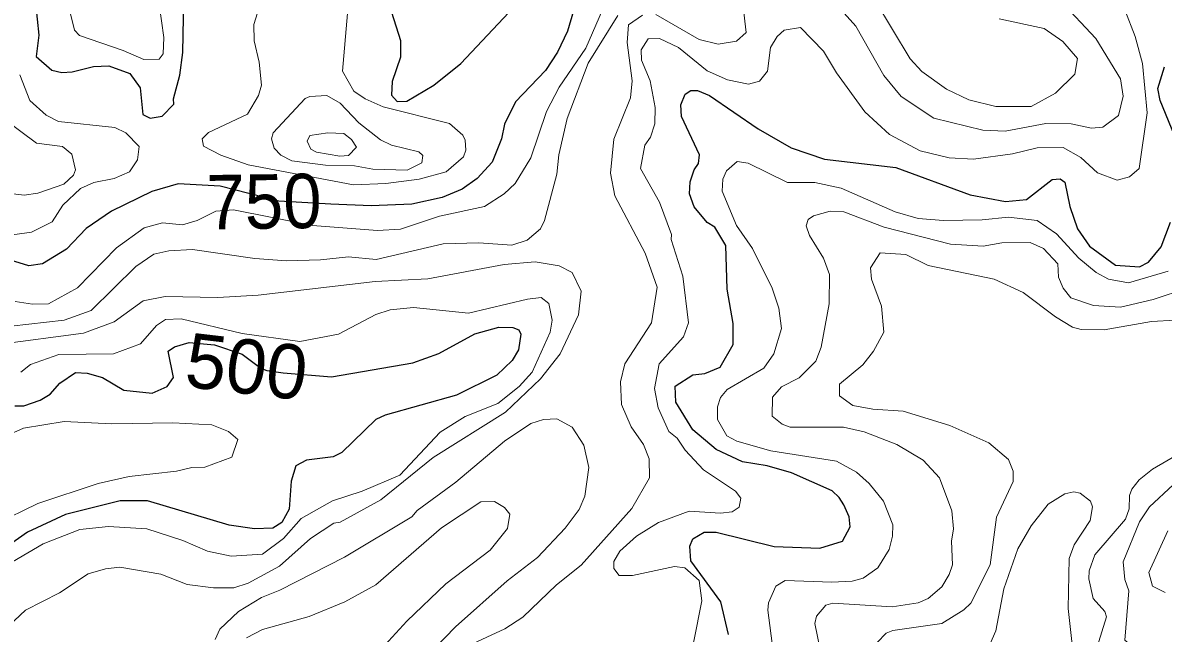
# Model space of a CAD drawing. Extents: x 763.2 to 816.8, y 7896.5 to 7952.7.
# Drawn here: x 765.256 to 768.614, y 7904.224 to 7906.02 of the extents above; entities that cross this region are included whole.
import ezdxf
from ezdxf.enums import TextEntityAlignment as Align

# ---------------------------------------------------------------- set-up
doc = ezdxf.new("R2010")
doc.units = 0
doc.header["$LTSCALE"] = 0.064
doc.layers.add('1', color=7, linetype='Continuous', lineweight=25)
doc.layers.add('2', color=7, linetype='Continuous', lineweight=13)
doc.layers.add('61', color=7, linetype='Continuous')

msp = doc.modelspace()

# ---------------------------------------------------------------- linework, layer by layer
at = {"layer": '1'}
for points in [[(766.9004, 7906.133), (766.8595, 7905.9958), (766.8301, 7905.934), (766.7949, 7905.8801), (766.7064, 7905.7879), (766.6744, 7905.7223), (766.6654, 7905.6794), (766.6379, 7905.6102), (766.594, 7905.5625), (766.5495, 7905.531), (766.4914, 7905.5065), (766.4017, 7905.4864), (766.282, 7905.4814), (766.1634, 7905.4862), (766.0095, 7905.4952), (765.8374, 7905.5397), (765.7134, 7905.5468), (765.636, 7905.5243), (765.5169, 7905.4664), (765.4427, 7905.4149), (765.3845, 7905.3542), (765.3137, 7905.3109), (765.2737, 7905.3055), (765.121, 7905.3525)], [(766.3146, 7906.1392), (766.3681, 7905.9687), (766.368, 7905.9193), (766.3436, 7905.8478), (766.3416, 7905.807), (766.3587, 7905.7891), (766.3872, 7905.7903), (766.4664, 7905.8366), (766.5461, 7905.901), (766.7029, 7906.0673)], [(765.293, 7906.0785), (765.3033, 7905.9845), (765.2951, 7905.9213), (765.342, 7905.8812), (765.3706, 7905.8744), (765.4011, 7905.8757), (765.4643, 7905.892), (765.5092, 7905.8938), (765.5715, 7905.8712), (765.6019, 7905.8287), (765.6095, 7905.7506), (765.6315, 7905.7395), (765.6663, 7905.7456), (765.7006, 7905.7812), (765.6997, 7905.7966), (765.7189, 7905.8668), (765.7272, 7905.9332), (765.7306, 7906.0876)], [(768.647, 7905.6884), (768.605, 7905.792), (768.5985, 7905.8272), (768.6181, 7905.8905)], [(767.3344, 7904.2201), (767.311, 7904.3166), (767.2232, 7904.4374), (767.2198, 7904.4804), (767.2289, 7904.5022), (767.2623, 7904.5213), (767.2976, 7904.5215), (767.4686, 7904.479), (767.6033, 7904.4739), (767.6701, 7904.4946), (767.6925, 7904.5373), (767.689, 7904.5666), (767.6733, 7904.6013), (767.6604, 7904.6234), (767.6391, 7904.6434), (767.5194, 7904.6955), (767.4479, 7904.7166), (767.3756, 7904.7282), (767.2982, 7904.7646), (767.2294, 7904.8223), (767.1789, 7904.9038), (767.1768, 7904.9507), (767.2287, 7904.9846), (767.2648, 7904.9882), (767.31, 7905.0069), (767.3476, 7905.0738), (767.3475, 7905.1353), (767.3297, 7905.2364), (767.3261, 7905.3646), (767.2938, 7905.4187), (767.2717, 7905.4326), (767.2333, 7905.479), (767.2196, 7905.5169), (767.2214, 7905.5526), (767.2328, 7905.588), (767.2455, 7905.6063), (767.249, 7905.632), (767.1956, 7905.7442), (767.1934, 7905.7787), (767.2063, 7905.8105), (767.2231, 7905.8209), (767.2425, 7905.8212), (767.2786, 7905.8066), (767.4214, 7905.7088), (767.5187, 7905.6523), (767.6172, 7905.6194), (767.8268, 7905.5948), (768.0453, 7905.514), (768.1499, 7905.4947), (768.2111, 7905.5007)], [(768.2111, 7905.5007), (768.2874, 7905.5596), (768.3104, 7905.5615), (768.3242, 7905.5519), (768.3394, 7905.4799), (768.362, 7905.4136)], [(768.362, 7905.4136), (768.3974, 7905.3635), (768.4736, 7905.3073), (768.5445, 7905.3022), (768.5708, 7905.3157), (768.6081, 7905.3614), (768.636, 7905.4336)], [(765.2325, 7904.8933), (765.2587, 7904.8931), (765.3072, 7904.9099), (765.3366, 7904.9275), (765.3652, 7904.9598), (765.4117, 7904.9914), (765.4452, 7904.9897), (765.4911, 7904.977), (765.5538, 7904.9389), (765.6369, 7904.9309), (765.6816, 7904.9503), (765.7003, 7904.9763), (765.6837, 7905.0543), (765.7027, 7905.067), (765.7463, 7905.08), (765.8208, 7905.0722), (765.9019, 7905.0456), (765.957, 7905.004), (765.9745, 7904.997), (766.0224, 7904.9904), (766.1649, 7904.9783), (766.405, 7905.0197), (766.4816, 7905.0467), (766.5875, 7905.1051), (766.6575, 7905.1245), (766.6991, 7905.1239), (766.7167, 7905.1173), (766.7227, 7905.104), (766.716, 7905.0577), (766.6972, 7905.0266), (766.6523, 7904.9836), (766.5332, 7904.9245), (766.3229, 7904.8659), (766.2953, 7904.853), (766.1958, 7904.7559), (766.1701, 7904.7433), (766.0915, 7904.7331), (766.0596, 7904.7169)], [(766.0596, 7904.7169), (766.0463, 7904.6718), (766.0409, 7904.5892), (766.0185, 7904.55), (765.9925, 7904.5335), (765.9384, 7904.5314)], [(765.9384, 7904.5314), (765.864, 7904.5417), (765.6228, 7904.6133), (765.5431, 7904.6135), (765.3823, 7904.573), (765.27, 7904.5215), (765.1264, 7904.4217)]]:
    msp.add_lwpolyline(points, dxfattribs=at)
at = {"layer": '2'}
for points in [[(765.6572, 7906.0757), (765.6714, 7905.9776), (765.6696, 7905.9292), (765.6574, 7905.9137), (765.6123, 7905.912), (765.5512, 7905.9393), (765.4234, 7905.9829), (765.4081, 7905.9986), (765.3754, 7906.1346)], [(765.9615, 7906.0974), (765.9364, 7906.0159), (765.9374, 7905.9676), (765.9521, 7905.9043), (765.9587, 7905.8373), (765.9504, 7905.8069), (765.9175, 7905.7511), (765.8024, 7905.6977), (765.7844, 7905.6787), (765.7883, 7905.6575), (765.839, 7905.6309), (765.9201, 7905.6023), (766.2302, 7905.544), (766.3254, 7905.5471), (766.4234, 7905.56), (766.5028, 7905.5816), (766.5536, 7905.626), (766.5604, 7905.6454), (766.5589, 7905.6754), (766.5518, 7905.6897), (766.513, 7905.7242), (766.317, 7905.7734), (766.2643, 7905.7963), (766.2306, 7905.8196), (766.1973, 7905.878), (766.2118, 7906.048)], [(767.2476, 7904.3788), (767.2058, 7904.4163), (767.1749, 7904.4203), (767.0518, 7904.3935), (767.0126, 7904.3936), (766.9964, 7904.4142), (766.9962, 7904.4352), (767.0137, 7904.465), (767.0632, 7904.51), (767.1281, 7904.5497), (767.218, 7904.5836), (767.3108, 7904.5775), (767.3452, 7904.5809), (767.3659, 7904.5945), (767.3702, 7904.6215), (767.3546, 7904.6421), (767.2605, 7904.7046), (767.2064, 7904.7631), (767.1829, 7904.7977), (767.1581, 7904.8179), (767.127, 7904.887), (767.116, 7904.9446), (767.1298, 7905.017), (767.2011, 7905.0958), (767.2158, 7905.1374), (767.1998, 7905.2752), (767.1657, 7905.3825), (767.1665, 7905.3973), (767.1309, 7905.4922), (767.075, 7905.5915), (767.0874, 7905.6602), (767.1047, 7905.6841), (767.1175, 7905.723), (767.1177, 7905.7709), (767.103, 7905.8497), (767.0783, 7905.9103), (767.077, 7905.9406), (767.0973, 7905.9729), (767.1311, 7905.9739), (767.1866, 7905.9479), (767.2715, 7905.8795), (767.3312, 7905.8528), (767.3928, 7905.8397), (767.425, 7905.8485), (767.4489, 7905.8784), (767.4581, 7905.9478), (767.4772, 7905.9803), (767.4979, 7905.9989), (767.5463, 7906.0069), (767.6141, 7905.9367), (767.6522, 7905.8736), (767.7358, 7905.7586), (767.8086, 7905.692), (767.8988, 7905.644), (767.984, 7905.6229), (768.055, 7905.6194), (768.1701, 7905.6344), (768.2429, 7905.652), (768.32, 7905.6538), (768.3715, 7905.6242), (768.4204, 7905.5791), (768.4783, 7905.557), (768.5146, 7905.5674), (768.5435, 7905.5916), (768.5671, 7905.755), (768.5536, 7905.9011), (768.532, 7905.9806), (768.501, 7906.0587)], [(767.1201, 7906.0449), (767.2477, 7905.9715), (767.3035, 7905.9579), (767.3577, 7905.9665), (767.3865, 7905.9919), (767.3773, 7906.0674)], [(767.6566, 7906.068), (767.709, 7906.0104), (767.7919, 7905.8653), (767.8422, 7905.8036), (767.9387, 7905.7396), (768.0829, 7905.7044), (768.1486, 7905.7015), (768.268, 7905.7244), (768.3429, 7905.7229), (768.4034, 7905.7099)], [(768.1306, 7906.0318), (768.2637, 7906.0039), (768.3185, 7905.9651), (768.3614, 7905.9152), (768.354, 7905.8692), (768.2965, 7905.8137), (768.2253, 7905.7739), (768.1208, 7905.7739), (768.0419, 7905.7933), (767.9764, 7905.8251), (767.9032, 7905.8774), (767.8691, 7905.9146), (767.7653, 7906.0871)], [(768.4158, 7905.9743), (768.3106, 7906.086)], [(767.0083, 7906.0422), (766.9204, 7905.902), (766.8586, 7905.7384), (766.8345, 7905.6318), (766.8282, 7905.5751), (766.7926, 7905.4383), (766.7805, 7905.4141), (766.7415, 7905.3805), (766.6961, 7905.3663), (766.5992, 7905.3729), (766.4938, 7905.3695), (766.2965, 7905.3237), (766.2155, 7905.3316), (766.1326, 7905.3224), (766.0329, 7905.3203), (765.9395, 7905.327), (765.7561, 7905.3531), (765.6864, 7905.3496), (765.6422, 7905.3392), (765.5887, 7905.3033), (765.4576, 7905.1741), (765.3779, 7905.145), (765.1685, 7905.1214)], [(765.2336, 7905.2005), (765.2842, 7905.1921), (765.3314, 7905.1936), (765.417, 7905.2405), (765.5317, 7905.358), (765.6133, 7905.4168), (765.6679, 7905.4319), (765.7262, 7905.426), (765.7691, 7905.4388), (765.8245, 7905.4659), (765.8768, 7905.4697), (766.1091, 7905.4243), (766.3004, 7905.4091), (766.3686, 7905.4131), (766.4832, 7905.4517), (766.6153, 7905.48), (766.6738, 7905.5175), (766.7058, 7905.5477), (766.752, 7905.6231), (766.7977, 7905.7598), (766.835, 7905.8313), (766.9136, 7905.9454), (766.9628, 7906.0582)], [(766.5695, 7904.1878), (766.6759, 7904.2366), (766.7283, 7904.2714), (766.8272, 7904.3659), (766.9005, 7904.4246), (767.0493, 7904.5911), (767.1012, 7904.6816), (767.1008, 7904.7371), (767.0842, 7904.7797), (767.0474, 7904.831), (767.0193, 7904.8967), (767.0157, 7904.9636), (767.0292, 7905.0168), (767.1077, 7905.1379), (767.124, 7905.242), (767.0888, 7905.3428), (766.9995, 7905.5115), (766.9862, 7905.5776), (766.9962, 7905.6775), (767.0452, 7905.7999), (767.05, 7905.8492), (767.0355, 7905.9621), (767.0398, 7906.0145), (767.0808, 7906.043)], [(768.4034, 7905.7099), (768.4359, 7905.7129), (768.4824, 7905.748), (768.4963, 7905.805), (768.488, 7905.8557), (768.4158, 7905.9743)], [(765.247, 7905.8673), (765.2771, 7905.792), (765.3252, 7905.7489), (765.3609, 7905.7295), (765.5274, 7905.7127), (765.5592, 7905.6969), (765.5988, 7905.6563), (765.5938, 7905.6171), (765.5698, 7905.5821), (765.5248, 7905.5623), (765.4657, 7905.5508), (765.4255, 7905.5325), (765.3744, 7905.4834), (765.3427, 7905.4343), (765.2818, 7905.4045), (765.1907, 7905.3912)], [(768.6284, 7905.2894), (768.5119, 7905.2547), (768.4527, 7905.2659), (768.4165, 7905.2854), (768.3655, 7905.328), (768.3003, 7905.3996), (768.2433, 7905.4384), (768.1584, 7905.4485), (768.0806, 7905.4403), (767.967, 7905.4387), (767.8924, 7905.4449), (767.8253, 7905.4641), (767.6659, 7905.5341), (767.5883, 7905.5502), (767.5081, 7905.5506), (767.392, 7905.6077), (767.3597, 7905.6126), (767.328, 7905.5848), (767.3171, 7905.5598), (767.315, 7905.5253), (767.3576, 7905.4235), (767.4043, 7905.356), (767.4627, 7905.2397), (767.4823, 7905.1805), (767.4905, 7905.121), (767.4674, 7905.0459), (767.4384, 7905.0036), (767.3302, 7904.9409), (767.3104, 7904.9181), (767.3017, 7904.8907), (767.3018, 7904.8525), (767.3291, 7904.8049), (767.3582, 7904.7892), (767.4584, 7904.761), (767.6519, 7904.7306), (767.7112, 7904.6981), (767.7486, 7904.6645), (767.7909, 7904.6124)], [(767.4636, 7904.9184), (767.4906, 7904.9487), (767.5421, 7904.9756), (767.591, 7905.0251), (767.6073, 7905.0663), (767.6303, 7905.1938), (767.6319, 7905.2796), (767.6141, 7905.3278), (767.5729, 7905.3943), (767.5626, 7905.4227), (767.5685, 7905.442), (767.5844, 7905.4525), (767.6332, 7905.4664), (767.6737, 7905.4646), (767.7924, 7905.4191), (767.9875, 7905.3693), (768.0842, 7905.363), (768.1385, 7905.3727), (768.2226, 7905.3742), (768.2613, 7905.3564), (768.3042, 7905.3108), (768.3056, 7905.272), (768.3191, 7905.2399), (768.3425, 7905.2114), (768.4093, 7905.1888), (768.4882, 7905.184), (768.5845, 7905.2062), (768.6854, 7905.2398)], [(768.4404, 7905.1166), (768.3724, 7905.1179), (768.3471, 7905.1247), (768.297, 7905.1547), (768.2016, 7905.2269), (768.1168, 7905.266), (767.9219, 7905.3065), (767.8561, 7905.3383), (767.7809, 7905.3434), (767.7521, 7905.2996), (767.7554, 7905.266), (767.7849, 7905.1864), (767.7912, 7905.1104), (767.7608, 7905.0541), (767.7296, 7905.0135), (767.6605, 7904.9571), (767.6605, 7904.9223), (767.7001, 7904.8946), (767.7592, 7904.8831), (767.8479, 7904.8779), (767.986, 7904.8352), (768.1009, 7904.784), (768.1589, 7904.7354), (768.1725, 7904.7006), (768.1725, 7904.67), (768.1232, 7904.5652), (768.1044, 7904.4254), (768.0472, 7904.3124), (768.0275, 7904.2929), (767.9623, 7904.2522), (767.8181, 7904.2317), (767.7986, 7904.2242), (767.7721, 7904.1963)], [(765.1816, 7905.0737), (765.4346, 7905.1066), (765.5254, 7905.1404), (765.6106, 7905.2017), (765.6754, 7905.2147), (765.8299, 7905.2119), (765.9489, 7905.2185), (766.2933, 7905.2595), (766.4483, 7905.2673), (766.6738, 7905.3087), (766.7652, 7905.3169), (766.8356, 7905.3051), (766.8742, 7905.2856), (766.9004, 7905.2305), (766.8924, 7905.1608), (766.8385, 7905.0465), (766.7801, 7904.9729), (766.6771, 7904.8749), (766.4647, 7904.7413), (766.3105, 7904.6169), (766.1905, 7904.5503), (766.1716, 7904.5478), (766.1032, 7904.5026), (766.0115, 7904.4213), (765.9192, 7904.371), (765.8777, 7904.3572), (765.8178, 7904.3572), (765.74, 7904.3671), (765.6629, 7904.3977), (765.542, 7904.418), (765.4993, 7904.4135), (765.4486, 7904.3985), (765.3637, 7904.3431), (765.2645, 7904.2917), (765.2146, 7904.2454)], [(768.9141, 7905.313), (768.8625, 7905.2368), (768.728, 7905.1582), (768.6498, 7905.1448), (768.5794, 7905.1415), (768.4404, 7905.1166)], [(765.2507, 7904.9926), (765.2784, 7905.0149), (765.3618, 7905.0439), (765.5234, 7905.0458), (765.6023, 7905.0757), (765.65, 7905.1295), (765.6761, 7905.1477), (765.7221, 7905.149), (765.9021, 7905.1064), (766.0714, 7905.0829), (766.1861, 7905.1045), (766.2958, 7905.1624), (766.3376, 7905.176), (766.4063, 7905.1821), (766.5689, 7905.1658), (766.7418, 7905.2073), (766.7827, 7905.2117), (766.8046, 7905.1941), (766.8151, 7905.1451), (766.8091, 7905.1104), (766.756, 7904.9922), (766.718, 7904.9505), (766.6547, 7904.9001), (766.5583, 7904.8613), (766.4854, 7904.8161), (766.3665, 7904.6895), (766.2554, 7904.6424), (766.1677, 7904.6135), (766.0761, 7904.5615), (766.0235, 7904.5024), (765.962, 7904.4566), (765.8692, 7904.4509), (765.8003, 7904.4656), (765.7272, 7904.4968), (765.6213, 7904.5313), (765.5087, 7904.538), (765.4242, 7904.5294), (765.3157, 7904.4867), (765.2257, 7904.4336)], [(767.7336, 7904.8169), (767.673, 7904.8304), (767.516, 7904.8304), (767.4923, 7904.8389), (767.4628, 7904.8625), (767.4636, 7904.9184)], [(765.8228, 7904.2057), (765.836, 7904.2354), (765.8917, 7904.2881), (765.9589, 7904.3292), (766.0132, 7904.3505), (766.2031, 7904.4474), (766.4021, 7904.566), (766.4171, 7904.5853), (766.5313, 7904.6685), (766.6749, 7904.789), (766.7523, 7904.8408), (766.789, 7904.8534), (766.8282, 7904.855), (766.8738, 7904.8304), (766.9078, 7904.777), (766.9232, 7904.712), (766.9106, 7904.6273), (766.8946, 7904.5882), (766.8534, 7904.5336), (766.772, 7904.4471), (766.6821, 7904.3785), (766.5304, 7904.2432), (766.4685, 7904.1794)], [(765.1751, 7904.5444), (765.3006, 7904.6055), (765.4781, 7904.6647), (765.5688, 7904.6856), (765.7082, 7904.7008), (765.7541, 7904.7121), (765.7922, 7904.7123), (765.8717, 7904.7422), (765.8892, 7904.7936), (765.8621, 7904.8173), (765.8127, 7904.837), (765.6983, 7904.8436), (765.5187, 7904.8404), (765.3781, 7904.8468), (765.2577, 7904.8271), (765.1718, 7904.7894)], [(767.6051, 7904.1713), (767.5878, 7904.2529), (767.5933, 7904.2743), (767.6211, 7904.3062), (767.6417, 7904.3127), (767.8159, 7904.3014), (767.8925, 7904.3129), (767.9221, 7904.3266), (767.9622, 7904.3609), (767.9842, 7904.3964), (767.9936, 7904.4251), (767.9905, 7904.495), (767.9967, 7904.5312), (767.9912, 7904.5845), (767.9556, 7904.6809), (767.9068, 7904.7328), (767.8302, 7904.7798), (767.7336, 7904.8169)], [(768.6171, 7904.0648), (768.4997, 7904.0783), (768.4786, 7904.087), (768.4258, 7904.1263), (768.4193, 7904.1838), (768.4469, 7904.2726), (768.4418, 7904.2881), (768.4078, 7904.3262), (768.3949, 7904.3837), (768.3962, 7904.4079), (768.4131, 7904.4547), (768.5028, 7904.5593), (768.5143, 7904.5899), (768.5147, 7904.6295), (768.5216, 7904.6482), (768.5433, 7904.675), (768.5828, 7904.7072), (768.667, 7904.7557)], [(768.6433, 7904.6603), (768.5734, 7904.5958), (768.5438, 7904.5521), (768.4964, 7904.4338), (768.5015, 7904.3819), (768.5126, 7904.3489), (768.5015, 7904.2034), (768.553, 7904.1596), (768.5842, 7904.1451), (768.615, 7904.1436)], [(768.0969, 7904.1754), (768.1216, 7904.2306), (768.1446, 7904.3548), (768.1865, 7904.472), (768.2257, 7904.5402), (768.275, 7904.6037), (768.3247, 7904.6339), (768.3506, 7904.6398), (768.3697, 7904.6364), (768.3996, 7904.6127), (768.4058, 7904.5963), (768.3989, 7904.5552), (768.3521, 7904.4844), (768.3371, 7904.4439), (768.3338, 7904.2964), (768.3488, 7904.1642)], [(765.9145, 7904.2103), (765.962, 7904.2345), (766.0993, 7904.2736), (766.2043, 7904.3164), (766.2961, 7904.3659), (766.4894, 7904.5341), (766.6045, 7904.6102), (766.6448, 7904.6119), (766.6748, 7904.5942), (766.6902, 7904.5743), (766.6833, 7904.5325), (766.6322, 7904.4684), (766.5022, 7904.3694), (766.387, 7904.2592), (766.3225, 7904.1884)], [(767.7909, 7904.6124), (767.8175, 7904.5429), (767.8174, 7904.5094), (767.8074, 7904.4704), (767.7741, 7904.4161), (767.7309, 7904.3862)], [(768.6196, 7904.3441), (768.5821, 7904.3624), (768.5721, 7904.4025), (768.6277, 7904.5257)], [(767.7309, 7904.3862), (767.6983, 7904.3773), (767.6384, 7904.3737), (767.5012, 7904.3787), (767.4731, 7904.3624), (767.4522, 7904.3129), (767.4496, 7904.2913), (767.4659, 7904.1715)], [(767.1084, 7904.0419), (767.1723, 7904.0851), (767.1967, 7904.1197), (767.2323, 7904.2004), (767.2556, 7904.3194), (767.2476, 7904.3788)]]:
    msp.add_lwpolyline(points, dxfattribs=at)
for points in [[(764.9878, 7905.6802), (764.9714, 7905.7543), (764.9816, 7905.776), (765.0077, 7905.7982), (765.0919, 7905.7994), (765.1487, 7905.7754), (765.296, 7905.6664), (765.3725, 7905.6567), (765.4004, 7905.6343), (765.4116, 7905.5877), (765.4051, 7905.5723), (765.3769, 7905.546), (765.2999, 7905.5192), (765.2599, 7905.5127), (765.1365, 7905.5278), (765.0677, 7905.5692)], [(766.2867, 7905.5897), (766.3879, 7905.5866), (766.4312, 7905.6084), (766.4337, 7905.6303), (766.4219, 7905.6405), (766.3419, 7905.6605), (766.3096, 7905.6765), (766.2454, 7905.7257), (766.1907, 7905.7837), (766.1518, 7905.8062), (766.101, 7905.8039), (766.0874, 7905.798), (765.9937, 7905.6966), (765.9886, 7905.6792), (765.9966, 7905.6512), (766.016, 7905.6312), (766.0487, 7905.6147), (766.1473, 7905.6013), (766.2328, 7905.5996)], [(766.2241, 7905.6773), (766.2011, 7905.6949), (766.1538, 7905.6965), (766.1012, 7905.6883), (766.0938, 7905.6723), (766.1044, 7905.6484), (766.1209, 7905.6401), (766.1898, 7905.6277), (766.215, 7905.6296), (766.2391, 7905.6543)]]:
    msp.add_lwpolyline(points, close=True, dxfattribs=at)

# ---------------------------------------------------------------- texts
at = {"layer": '61', "width": 0.95}
msp.add_text('750', height=0.16, rotation=0.75, dxfattribs=at).set_placement((765.9672, 7905.4146), align=Align.CENTER)
at = {"layer": '61'}
msp.add_text('500', height=0.16, rotation=353.299, dxfattribs=at).set_placement((765.906, 7904.9294), align=Align.CENTER)

doc.saveas('drawing.dxf')
